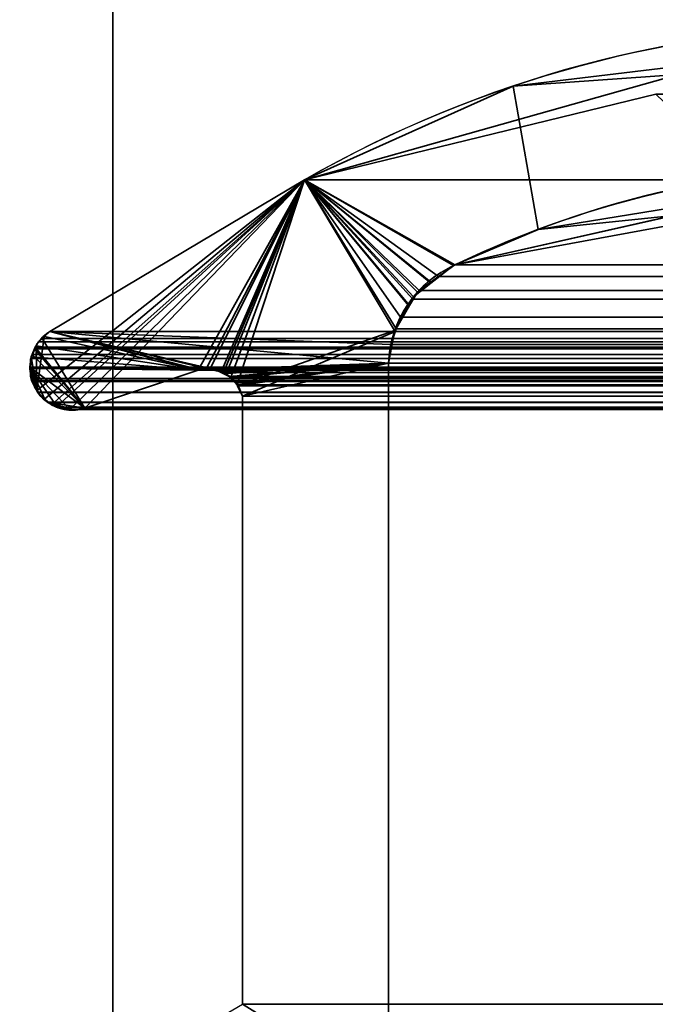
# Model space of a CAD drawing. Header units: millimetres. Extents: x -603 to 3703, y -115 to 193.
# Tile 933 of 1056: x 2486.34 to 2490.81, y 7.35 to 14.28. Entities that reach past the tile are written whole.
import ezdxf

# ---------------------------------------------------------------- set-up
doc = ezdxf.new("R2010")
doc.units = ezdxf.units.MM
doc.layers.add('151', color=7, linetype='Continuous', true_color=0xffffff)

# ---------------------------------------------------------------- blocks, each defined once
blk = doc.blocks.new('UG_SURFACE_003')
at = {"layer": '151', "color": 252, "linetype": 'Continuous', "lineweight": 35}
for points in [[(3703.0001, -18, 2212.25), (3703.0001, 174.4, 2212.25), (2296.9999, 174.4, 2212.25), (2296.9999, -18, 2212.25)], [(2447, -18, 2062.2499), (2447, 174.4, 2062.2499), (3553, 174.4, 2062.2499), (3553, -18, 2062.2499)]]:
    blk.add_3dface(points, dxfattribs=at)
blk = doc.blocks.new('UG_SURFACE_096')
at = {"layer": '151', "color": 252, "linetype": 'Continuous', "lineweight": 35}
for points in [[(2487, -29.92, 2022.2499), (2487, 14.42, 2022.2499), (2485.5001, 14.42, 2023.7501), (2485.5001, -29.92, 2023.7501)], [(2487, 14.42, -8.75), (2487, -29.92, -8.75), (2485.5001, -29.92, -8.75), (2485.5001, 14.42, -8.75)], [(2487, -29.92, 2022.2499), (2487, -29.92, -8.75), (2487, 14.42, -8.75), (2487, 14.42, 2022.2499)]]:
    blk.add_3dface(points, dxfattribs=at)
blk = doc.blocks.new('UG_SURFACE_101')
at = {"layer": '151', "color": 252, "linetype": 'Continuous', "lineweight": 35}
for points in [[(2485.5001, -29.92, 2023.7501), (3514.4999, -29.92, 2023.7501), (3514.4999, 14.42, 2023.7501), (2485.5001, 14.42, 2023.7501)], [(2485.5001, -29.92, 2023.7501), (2485.5001, 14.42, 2023.7501), (2487, 14.42, 2022.2499), (2487, -29.92, 2022.2499)], [(2487, -29.92, 2022.2499), (2487, 14.42, 2022.2499), (3513, 14.42, 2022.2499), (3513, -29.92, 2022.2499)]]:
    blk.add_3dface(points, dxfattribs=at)
blk = doc.blocks.new('UG_SURFACE_138')
at = {"layer": '151', "color": 7, "linetype": 'Continuous', "lineweight": 35}
for points in [[(2490.978, 13.897, 2018.2719), (2490.967, 13.9521, -8.75), (2489.8145, 13.8135, -8.75)], [(2491.7376, 13.0907, -8.75), (2489.9905, 12.8066, -8.75), (2489.8145, 13.8135, -8.75), (2490.967, 13.9521, -8.75)], [(2488.348, 13.1555, -8.75), (2488.348, 13.1555, 2020.9019), (2490.978, 13.897, 2018.2719)], [(2490.978, 13.897, 2018.2719), (2489.8145, 13.8135, -8.75), (2488.348, 13.1555, -8.75)], [(2490.978, 13.897, 2018.2719), (2488.348, 13.1555, 2020.9019), (2489.4049, 12.5565, 2019.845), (2491.7383, 12.9862, 2017.5116)], [(2488.348, 13.1555, -8.75), (2489.8145, 13.8135, -8.75), (2489.9905, 12.8066, -8.75), (2489.4049, 12.5565, -8.75)], [(2486.4635, 11.6737, 2022.7864), (2488.348, 13.1555, 2020.9019), (2486.5556, 12.0875, 2022.6946), (2486.5167, 12.0506, 2022.7332)], [(2488.348, 13.1555, 2020.9019), (2486.4635, 11.6737, 2022.7864), (2486.4712, 11.6585, 2022.7787), (2486.5215, 11.6138, 2022.7284)], [(2488.348, 13.1555, 2020.9019), (2486.5215, 11.6138, 2022.7284), (2486.5675, 11.573, 2022.6824)], [(2486.5556, 12.0875, 2022.6946), (2488.348, 13.1555, 2020.9019), (2488.348, 13.1555, -8.75), (2486.5556, 12.0875, -8.75)], [(2489.0862, 12.2703, -8.75), (2488.9793, 12.0884, -8.75), (2486.5556, 12.0875, -8.75), (2488.348, 13.1555, -8.75)], [(2486.5675, 11.573, 2022.6824), (2486.5983, 11.558, 2022.6517), (2486.603, 11.5573, 2022.6469), (2488.348, 13.1555, 2020.9019)], [(2488.348, 13.1555, 2020.9019), (2486.603, 11.5573, 2022.6469), (2486.7005, 11.5442, 2022.5494)], [(2488.348, 13.1555, 2020.9019), (2486.7005, 11.5442, 2022.5494), (2486.7523, 11.5372, 2022.4979), (2486.8028, 11.5484, 2022.4471)], [(2486.8028, 11.5484, 2022.4471), (2487.6003, 11.8171, 2021.6496), (2488.348, 13.1555, 2020.9019)], [(2487.6003, 11.8171, 2021.6496), (2487.6561, 11.826, 2021.5938), (2488.348, 13.1555, 2020.9019)], [(2488.348, 13.1555, 2020.9019), (2487.6561, 11.826, 2021.5938), (2487.6809, 11.8207, 2021.5693)], [(2487.6809, 11.8207, 2021.5693), (2487.7603, 11.8037, 2021.4896), (2488.348, 13.1555, 2020.9019)], [(2487.7603, 11.8037, 2021.4896), (2487.7775, 11.8, 2021.4727), (2488.348, 13.1555, 2020.9019)], [(2488.348, 13.1555, 2020.9019), (2487.7775, 11.8, 2021.4727), (2487.7958, 11.7898, 2021.4543)], [(2488.348, 13.1555, 2020.9019), (2487.7958, 11.7898, 2021.4543), (2487.8263, 11.7604, 2021.4236)], [(2487.8263, 11.7604, 2021.4236), (2487.874, 11.7145, 2021.3759), (2488.348, 13.1555, 2020.9019)], [(2488.9815, 12.0946, 2020.2684), (2488.348, 13.1555, 2020.9019), (2487.874, 11.7145, 2021.3759), (2487.8774, 11.7075, 2021.3728)], [(2488.348, 13.1555, -8.75), (2489.4049, 12.5565, -8.75), (2489.2371, 12.4344, -8.75)], [(2488.348, 13.1555, -8.75), (2489.1415, 12.3646, -8.75), (2489.0862, 12.2703, -8.75)], [(2489.2371, 12.4344, -8.75), (2489.1415, 12.3646, -8.75), (2488.348, 13.1555, -8.75)], [(2488.348, 13.1555, 2020.9019), (2489.3951, 12.552, 2019.855), (2489.4049, 12.5565, 2019.845)], [(2488.348, 13.1555, 2020.9019), (2489.114, 12.3326, 2020.1359), (2489.2356, 12.4275, 2020.0145)], [(2489.2356, 12.4275, 2020.0145), (2489.3951, 12.552, 2019.855), (2488.348, 13.1555, 2020.9019)], [(2488.348, 13.1555, 2020.9019), (2488.9815, 12.0946, 2020.2684), (2489.0797, 12.2708, 2020.1705)], [(2489.0797, 12.2708, 2020.1705), (2489.114, 12.3326, 2020.1359), (2488.348, 13.1555, 2020.9019)], [(2489.9905, 12.8066, -8.75), (2491.7376, 13.0907, -8.75), (2491.7383, 12.9862, 2017.5116)], [(2491.7383, 12.9862, 2017.5116), (2489.4049, 12.5565, 2019.845), (2489.9905, 12.8066, -8.75)], [(2489.4049, 12.5565, 2019.845), (2489.4049, 12.5565, -8.75), (2489.9905, 12.8066, -8.75)], [(2489.3951, 12.552, 2019.855), (2489.2356, 12.4275, 2020.0145), (2489.2371, 12.4344, -8.75)], [(2489.2371, 12.4344, -8.75), (2489.4049, 12.5565, -8.75), (2489.4049, 12.5565, 2019.845)], [(2489.4049, 12.5565, 2019.845), (2489.3951, 12.552, 2019.855), (2489.2371, 12.4344, -8.75)], [(2489.2356, 12.4275, 2020.0145), (2489.114, 12.3326, 2020.1359), (2489.1415, 12.3646, -8.75)], [(2489.1415, 12.3646, -8.75), (2489.2371, 12.4344, -8.75), (2489.2356, 12.4275, 2020.0145)], [(2489.114, 12.3326, 2020.1359), (2489.0797, 12.2708, 2020.1705), (2489.0862, 12.2703, -8.75)], [(2489.0862, 12.2703, -8.75), (2489.1415, 12.3646, -8.75), (2489.114, 12.3326, 2020.1359)], [(2488.9791, 12.086, -8.75), (2488.9793, 12.0884, -8.75), (2489.0797, 12.2708, 2020.1705)], [(2489.0797, 12.2708, 2020.1705), (2488.9815, 12.0946, 2020.2684), (2488.9791, 12.086, -8.75)], [(2488.9793, 12.0884, -8.75), (2489.0862, 12.2703, -8.75), (2489.0797, 12.2708, 2020.1705)], [(2486.5184, 12.052, -8.75), (2486.5167, 12.0506, 2022.7332), (2486.5556, 12.0875, 2022.6946)], [(2486.5556, 12.0875, 2022.6946), (2486.5556, 12.0875, -8.75), (2486.5184, 12.052, -8.75)], [(2486.5184, 12.052, -8.75), (2486.5556, 12.0875, -8.75), (2487.6003, 11.8171, -8.75)], [(2486.5556, 12.0875, -8.75), (2488.9793, 12.0884, -8.75), (2488.9791, 12.086, -8.75)], [(2486.5556, 12.0875, -8.75), (2487.704, 11.8235, -8.75), (2487.6816, 11.8221, -8.75)], [(2486.5556, 12.0875, -8.75), (2488.9386, 11.8663, -8.75), (2487.704, 11.8235, -8.75)], [(2487.6816, 11.8221, -8.75), (2487.6003, 11.8171, -8.75), (2486.5556, 12.0875, -8.75)], [(2488.9791, 12.086, -8.75), (2488.9386, 11.8663, -8.75), (2486.5556, 12.0875, -8.75)], [(2487.8774, 11.7075, 2021.3728), (2487.9112, 11.6334, 2021.3387), (2488.9798, 12.0856, 2020.2701), (2488.9815, 12.0946, 2020.2684)], [(2488.9386, 11.8663, 2020.3116), (2488.9798, 12.0856, 2020.2701), (2487.9112, 11.6334, 2021.3387)], [(2488.9386, 11.8663, -8.75), (2488.9791, 12.086, -8.75), (2488.9798, 12.0856, 2020.2701)], [(2488.9798, 12.0856, 2020.2701), (2488.9386, 11.8663, 2020.3116), (2488.9386, 11.8663, -8.75)], [(2488.9815, 12.0946, 2020.2684), (2488.9798, 12.0856, 2020.2701), (2488.9791, 12.086, -8.75)], [(2486.428, 11.9101, -8.75), (2486.4252, 11.9111, 2022.8248), (2486.4602, 11.9877, 2022.79)], [(2486.4635, 11.6737, 2022.7864), (2486.4602, 11.9877, 2022.79), (2486.4252, 11.9111, 2022.8248)], [(2486.4602, 11.9877, 2022.79), (2486.4607, 11.9883, -8.75), (2486.428, 11.9101, -8.75)], [(2486.428, 11.9101, -8.75), (2486.4607, 11.9883, -8.75), (2487.6003, 11.8171, -8.75)], [(2486.5167, 12.0506, 2022.7332), (2486.4674, 12.0036, 2022.7826), (2486.4602, 11.9877, 2022.79), (2486.4635, 11.6737, 2022.7864)], [(2486.4607, 11.9883, -8.75), (2486.4602, 11.9877, 2022.79), (2486.4674, 12.0036, 2022.7826)], [(2487.6003, 11.8171, -8.75), (2486.4607, 11.9883, -8.75), (2486.4669, 12.0027, -8.75), (2486.5184, 12.052, -8.75)], [(2486.4674, 12.0036, 2022.7826), (2486.4669, 12.0027, -8.75), (2486.4607, 11.9883, -8.75)], [(2486.5167, 12.0506, 2022.7332), (2486.5184, 12.052, -8.75), (2486.4669, 12.0027, -8.75)], [(2486.4669, 12.0027, -8.75), (2486.4674, 12.0036, 2022.7826), (2486.5167, 12.0506, 2022.7332)], [(2486.4252, 11.9111, 2022.8248), (2486.4242, 11.9091, 2022.8257), (2486.4151, 11.8302, 2022.8348), (2486.4635, 11.6737, 2022.7864)], [(2486.4204, 11.8303, -8.75), (2486.4151, 11.8302, 2022.8348), (2486.4242, 11.9091, 2022.8257)], [(2486.4202, 11.8916, -8.75), (2486.4242, 11.9091, 2022.8257), (2486.4252, 11.9111, 2022.8248)], [(2486.4252, 11.9111, 2022.8248), (2486.428, 11.9101, -8.75), (2486.4202, 11.8916, -8.75)], [(2486.4204, 11.8303, -8.75), (2486.4202, 11.8916, -8.75), (2486.428, 11.9101, -8.75), (2487.6003, 11.8171, -8.75)], [(2486.4242, 11.9091, 2022.8257), (2486.4202, 11.8916, -8.75), (2486.4204, 11.8303, -8.75)], [(2487.7594, 11.8038, -8.75), (2487.704, 11.8235, -8.75), (2488.9386, 11.8663, -8.75)], [(2488.9386, 11.8663, -8.75), (2487.7913, 11.7925, -8.75), (2487.7594, 11.8038, -8.75)], [(2487.8254, 11.7618, -8.75), (2487.7913, 11.7925, -8.75), (2488.9386, 11.8663, -8.75)], [(2488.9386, 11.8663, -8.75), (2487.8674, 11.724, -8.75), (2487.8254, 11.7618, -8.75)], [(2487.8757, 11.7071, -8.75), (2487.8674, 11.724, -8.75), (2488.9386, 11.8663, -8.75)], [(2488.9386, 11.8663, -8.75), (2487.9112, 11.6334, -8.75), (2487.8757, 11.7071, -8.75)], [(2488.9386, 11.8663, -8.75), (2488.9386, 6.7187, -8.75), (2487.9112, 7.3541, -8.75), (2487.9112, 11.6334, -8.75)], [(2488.9386, 6.7187, 2020.3116), (2488.9386, 11.8663, 2020.3116), (2487.9112, 11.6334, 2021.3387), (2487.9112, 7.3541, 2021.3387)], [(2488.9386, 6.7187, -8.75), (2488.9386, 11.8663, -8.75), (2488.9386, 11.8663, 2020.3116), (2488.9386, 6.7187, 2020.3116)], [(2486.428, 11.7445, 2022.8219), (2486.4147, 11.8249, 2022.8353), (2486.4204, 11.8303, -8.75)], [(2486.4147, 11.8249, 2022.8353), (2486.4151, 11.8302, 2022.8348), (2486.4204, 11.8303, -8.75)], [(2486.4151, 11.8302, 2022.8348), (2486.4147, 11.8249, 2022.8353), (2486.428, 11.7445, 2022.8219), (2486.4635, 11.6737, 2022.7864)], [(2486.4204, 11.8303, -8.75), (2486.4204, 11.7742, -8.75), (2486.428, 11.7445, 2022.8219)], [(2486.4204, 11.8303, -8.75), (2486.5215, 11.6109, -8.75), (2486.4888, 11.6366, -8.75), (2486.4671, 11.675, -8.75)], [(2486.4204, 11.8303, -8.75), (2486.6042, 11.5606, -8.75), (2486.5749, 11.5689, -8.75), (2486.5215, 11.6109, -8.75)], [(2486.4204, 11.8303, -8.75), (2487.6003, 11.8171, -8.75), (2486.8028, 11.5484, -8.75), (2486.6998, 11.5363, -8.75)], [(2486.6998, 11.5363, -8.75), (2486.6929, 11.5355, -8.75), (2486.6042, 11.5606, -8.75), (2486.4204, 11.8303, -8.75)], [(2486.4671, 11.675, -8.75), (2486.428, 11.7445, -8.75), (2486.4204, 11.7742, -8.75), (2486.4204, 11.8303, -8.75)], [(2487.6003, 11.8171, 2021.6496), (2486.8028, 11.5484, 2022.4471), (2486.8028, 11.5484, -8.75), (2487.6003, 11.8171, -8.75)], [(2487.6809, 11.8207, 2021.5693), (2487.6561, 11.826, 2021.5938), (2487.6003, 11.8171, -8.75)], [(2487.6561, 11.826, 2021.5938), (2487.6003, 11.8171, 2021.6496), (2487.6003, 11.8171, -8.75)], [(2487.6003, 11.8171, -8.75), (2487.6816, 11.8221, -8.75), (2487.6809, 11.8207, 2021.5693)], [(2487.6809, 11.8207, 2021.5693), (2487.6816, 11.8221, -8.75), (2487.704, 11.8235, -8.75)], [(2487.7603, 11.8037, 2021.4896), (2487.6809, 11.8207, 2021.5693), (2487.704, 11.8235, -8.75)], [(2487.704, 11.8235, -8.75), (2487.7594, 11.8038, -8.75), (2487.7603, 11.8037, 2021.4896)], [(2487.7958, 11.7898, 2021.4543), (2487.7594, 11.8038, -8.75), (2487.7913, 11.7925, -8.75)], [(2487.7958, 11.7898, 2021.4543), (2487.7775, 11.8, 2021.4727), (2487.7594, 11.8038, -8.75)], [(2487.7775, 11.8, 2021.4727), (2487.7603, 11.8037, 2021.4896), (2487.7594, 11.8038, -8.75)], [(2487.7913, 11.7925, -8.75), (2487.8254, 11.7618, -8.75), (2487.8263, 11.7604, 2021.4236)], [(2487.8263, 11.7604, 2021.4236), (2487.7958, 11.7898, 2021.4543), (2487.7913, 11.7925, -8.75)], [(2486.4204, 11.7742, -8.75), (2486.428, 11.7445, -8.75), (2486.428, 11.7445, 2022.8219)], [(2486.428, 11.7445, -8.75), (2486.4671, 11.675, -8.75), (2486.4635, 11.6737, 2022.7864)], [(2486.4635, 11.6737, 2022.7864), (2486.428, 11.7445, 2022.8219), (2486.428, 11.7445, -8.75)], [(2487.874, 11.7145, 2021.3759), (2487.8254, 11.7618, -8.75), (2487.8674, 11.724, -8.75)], [(2487.874, 11.7145, 2021.3759), (2487.8263, 11.7604, 2021.4236), (2487.8254, 11.7618, -8.75)], [(2487.8674, 11.724, -8.75), (2487.8757, 11.7071, -8.75), (2487.8774, 11.7075, 2021.3728)], [(2487.8774, 11.7075, 2021.3728), (2487.874, 11.7145, 2021.3759), (2487.8674, 11.724, -8.75)], [(2486.4712, 11.6585, 2022.7787), (2486.4635, 11.6737, 2022.7864), (2486.4671, 11.675, -8.75)], [(2486.4671, 11.675, -8.75), (2486.4888, 11.6366, -8.75), (2486.4712, 11.6585, 2022.7787)], [(2486.5215, 11.6138, 2022.7284), (2486.4712, 11.6585, 2022.7787), (2486.4888, 11.6366, -8.75)], [(2487.9112, 11.6334, 2021.3387), (2487.8774, 11.7075, 2021.3728), (2487.8757, 11.7071, -8.75)], [(2487.8757, 11.7071, -8.75), (2487.9112, 11.6334, -8.75), (2487.9112, 11.6334, 2021.3387)], [(2486.4888, 11.6366, -8.75), (2486.5215, 11.6109, -8.75), (2486.5215, 11.6138, 2022.7284)], [(2486.5675, 11.573, 2022.6824), (2486.5215, 11.6138, 2022.7284), (2486.5215, 11.6109, -8.75)], [(2486.5215, 11.6109, -8.75), (2486.5749, 11.5689, -8.75), (2486.5675, 11.573, 2022.6824)], [(2486.5983, 11.558, 2022.6517), (2486.5675, 11.573, 2022.6824), (2486.5749, 11.5689, -8.75)], [(2487.9112, 7.3541, 2021.3387), (2487.9112, 11.6334, 2021.3387), (2487.9112, 11.6334, -8.75), (2487.9112, 7.3541, -8.75)], [(2486.5749, 11.5689, -8.75), (2486.6042, 11.5606, -8.75), (2486.603, 11.5573, 2022.6469)], [(2486.603, 11.5573, 2022.6469), (2486.5983, 11.558, 2022.6517), (2486.5749, 11.5689, -8.75)], [(2486.7005, 11.5442, 2022.5494), (2486.603, 11.5573, 2022.6469), (2486.6042, 11.5606, -8.75)], [(2486.6042, 11.5606, -8.75), (2486.6929, 11.5355, -8.75), (2486.7005, 11.5442, 2022.5494)], [(2486.6929, 11.5355, -8.75), (2486.6998, 11.5363, -8.75), (2486.7005, 11.5442, 2022.5494)], [(2486.6998, 11.5363, -8.75), (2486.8028, 11.5484, -8.75), (2486.8028, 11.5484, 2022.4471)], [(2486.8028, 11.5484, 2022.4471), (2486.7523, 11.5372, 2022.4979), (2486.6998, 11.5363, -8.75)], [(2486.7523, 11.5372, 2022.4979), (2486.7005, 11.5442, 2022.5494), (2486.6998, 11.5363, -8.75)]]:
    blk.add_3dface(points, dxfattribs=at)
blk = doc.blocks.new('UG_SURFACE_139')
at = {"layer": '151', "color": 7, "linetype": 'Continuous', "lineweight": 35}
for points in [[(2491.5631, 13.0444, 2017.6868), (2489.4049, 12.5565, 2019.845), (2488.348, 13.1555, 2020.9019), (2490.819, 13.7578, 2018.4309)], [(2488.348, 13.1555, 2020.9019), (3511.652, 13.1555, 2020.9019), (3509.181, 13.7578, 2018.4309), (2490.819, 13.7578, 2018.4309)], [(2488.9927, 12.1064, 2020.2572), (2488.9548, 11.9977, 2020.2954), (2486.5556, 12.0875, 2022.6946), (2488.348, 13.1555, 2020.9019)], [(3513.4444, 12.0875, 2022.6946), (3511.652, 13.1555, 2020.9019), (2488.348, 13.1555, 2020.9019), (2486.5556, 12.0875, 2022.6946)], [(2488.348, 13.1555, 2020.9019), (2489.022, 12.19, 2020.2281), (2488.9927, 12.1064, 2020.2572)], [(2488.348, 13.1555, 2020.9019), (2489.4049, 12.5565, 2019.845), (2489.29, 12.4747, 2019.9602)], [(2488.348, 13.1555, 2020.9019), (2489.1529, 12.3772, 2020.097), (2489.11, 12.3158, 2020.1399)], [(2489.11, 12.3158, 2020.1399), (2489.022, 12.19, 2020.2281), (2488.348, 13.1555, 2020.9019)], [(2489.29, 12.4747, 2019.9602), (2489.1529, 12.3772, 2020.097), (2488.348, 13.1555, 2020.9019)], [(3510.5951, 12.5565, 2019.845), (2489.4049, 12.5565, 2019.845), (2491.5631, 13.0444, 2017.6868)], [(2489.29, 12.4747, 2019.9602), (2489.4049, 12.5565, 2019.845), (3510.5951, 12.5565, 2019.845)], [(3510.5951, 12.5565, 2019.845), (3510.7129, 12.4839, 2019.963), (2489.29, 12.4747, 2019.9602)], [(2489.1529, 12.3772, 2020.097), (2489.29, 12.4747, 2019.9602), (3510.7129, 12.4839, 2019.963)], [(3510.7129, 12.4839, 2019.963), (3510.7703, 12.4486, 2020.0202), (2489.1529, 12.3772, 2020.097)], [(3510.7703, 12.4486, 2020.0202), (2489.11, 12.3158, 2020.1399), (2489.1529, 12.3772, 2020.097)], [(3510.7703, 12.4486, 2020.0202), (3510.8898, 12.3133, 2020.1397), (2489.11, 12.3158, 2020.1399)], [(2489.022, 12.19, 2020.2281), (2489.11, 12.3158, 2020.1399), (3510.8898, 12.3133, 2020.1397)], [(3510.8898, 12.3133, 2020.1397), (3510.942, 12.2541, 2020.1919), (2489.022, 12.19, 2020.2281)], [(3510.942, 12.2541, 2020.1919), (2488.9927, 12.1064, 2020.2572), (2489.022, 12.19, 2020.2281)], [(3510.942, 12.2541, 2020.1919), (3511.0099, 12.1076, 2020.2599), (2488.9927, 12.1064, 2020.2572)], [(2486.501, 12.0382, 2022.7489), (2486.5556, 12.0875, 2022.6946), (2487.6003, 11.8171, 2021.6496), (2486.8028, 11.5484, 2022.4471)], [(2486.5556, 12.0875, 2022.6946), (2486.501, 12.0382, 2022.7489), (3513.4981, 12.0363, 2022.7482)], [(2486.5556, 12.0875, 2022.6946), (2488.9386, 11.8663, 2020.3116), (2487.7167, 11.8212, 2021.5333), (2487.6871, 11.8202, 2021.5628)], [(2487.6871, 11.8202, 2021.5628), (2487.6144, 11.8176, 2021.6355), (2486.5556, 12.0875, 2022.6946)], [(2487.6144, 11.8176, 2021.6355), (2487.6003, 11.8171, 2021.6496), (2486.5556, 12.0875, 2022.6946)], [(2488.9548, 11.9977, 2020.2954), (2488.9386, 11.8663, 2020.3116), (2486.5556, 12.0875, 2022.6946)], [(3513.4981, 12.0363, 2022.7482), (3513.4444, 12.0875, 2022.6946), (2486.5556, 12.0875, 2022.6946)], [(2488.9548, 11.9977, 2020.2954), (2488.9927, 12.1064, 2020.2572), (3511.0099, 12.1076, 2020.2599)], [(3511.0099, 12.1076, 2020.2599), (3511.025, 12.0751, 2020.2749), (2488.9548, 11.9977, 2020.2954)], [(3511.025, 12.0751, 2020.2749), (3511.0614, 11.8663, 2020.3116), (2488.9548, 11.9977, 2020.2954)], [(2486.4516, 11.9779, 2022.7985), (2486.4759, 12.0155, 2022.774), (2486.501, 12.0382, 2022.7489), (2486.8028, 11.5484, 2022.4471)], [(3513.552, 11.9651, 2022.8021), (2486.4759, 12.0155, 2022.774), (2486.4516, 11.9779, 2022.7985)], [(2486.501, 12.0382, 2022.7489), (2486.4759, 12.0155, 2022.774), (3513.5329, 12.0032, 2022.7828)], [(2486.4759, 12.0155, 2022.774), (3513.552, 11.9651, 2022.8021), (3513.5329, 12.0032, 2022.7828)], [(3513.5329, 12.0032, 2022.7828), (3513.4981, 12.0363, 2022.7482), (2486.501, 12.0382, 2022.7489)], [(3511.0614, 11.8663, 2020.3116), (2488.9386, 11.8663, 2020.3116), (2488.9548, 11.9977, 2020.2954)], [(2486.8028, 11.5484, 2022.4471), (2486.4156, 11.8382, 2022.8345), (2486.4216, 11.8984, 2022.8283), (2486.4318, 11.9257, 2022.8181)], [(2486.4318, 11.9257, 2022.8181), (2486.4216, 11.8984, 2022.8283), (3513.5853, 11.846, 2022.8353)], [(2486.4318, 11.9257, 2022.8181), (2486.4471, 11.9664, 2022.8028), (2486.8028, 11.5484, 2022.4471)], [(3513.552, 11.9651, 2022.8021), (2486.4471, 11.9664, 2022.8028), (2486.4318, 11.9257, 2022.8181)], [(2486.4318, 11.9257, 2022.8181), (3513.5691, 11.9316, 2022.819), (3513.552, 11.9651, 2022.8021)], [(2486.4318, 11.9257, 2022.8181), (3513.5698, 11.9274, 2022.8198), (3513.5691, 11.9316, 2022.819)], [(3513.5853, 11.846, 2022.8353), (3513.5698, 11.9274, 2022.8198), (2486.4318, 11.9257, 2022.8181)], [(2486.8028, 11.5484, 2022.4471), (2486.4471, 11.9664, 2022.8028), (2486.4516, 11.9779, 2022.7985)], [(2486.4516, 11.9779, 2022.7985), (2486.4471, 11.9664, 2022.8028), (3513.552, 11.9651, 2022.8021)], [(2486.4216, 11.8984, 2022.8283), (2486.4156, 11.8382, 2022.8345), (3513.5853, 11.846, 2022.8353)], [(2487.7601, 11.8, 2021.4899), (2487.7167, 11.8212, 2021.5333), (2488.9386, 11.8663, 2020.3116)], [(2487.8185, 11.7716, 2021.4314), (2487.7601, 11.8, 2021.4899), (2488.9386, 11.8663, 2020.3116)], [(2488.9386, 11.8663, 2020.3116), (2487.8263, 11.7677, 2021.4236), (2487.8185, 11.7716, 2021.4314)], [(2487.8731, 11.7134, 2021.3768), (2487.8263, 11.7677, 2021.4236), (2488.9386, 11.8663, 2020.3116)], [(2488.9386, 11.8663, 2020.3116), (2487.88, 11.7055, 2021.3699), (2487.8731, 11.7134, 2021.3768)], [(2488.9386, 11.8663, 2020.3116), (2487.9112, 11.6334, 2021.3387), (2487.88, 11.7055, 2021.3699)], [(2487.9112, 7.3541, 2021.3387), (2487.9112, 11.6334, 2021.3387), (2488.9386, 11.8663, 2020.3116), (2488.9386, 6.7187, 2020.3116)], [(2488.9386, 6.7187, 2020.3116), (2488.9386, 11.8663, 2020.3116), (3511.0614, 11.8663, 2020.3116), (3511.0614, 6.7187, 2020.3116)], [(3513.5851, 11.8384, 2022.835), (2486.4156, 11.8382, 2022.8345), (2486.4147, 11.8282, 2022.8355)], [(2486.4147, 11.8282, 2022.8355), (2486.4242, 11.7582, 2022.826), (3513.5851, 11.8384, 2022.835)], [(2486.4242, 11.7582, 2022.826), (2486.4147, 11.8282, 2022.8355), (2486.4156, 11.8382, 2022.8345), (2486.4323, 11.736, 2022.8179)], [(2486.4156, 11.8382, 2022.8345), (3513.5851, 11.8384, 2022.835), (3513.5853, 11.846, 2022.8353)], [(2486.4156, 11.8382, 2022.8345), (2486.4726, 11.6582, 2022.7776), (2486.4688, 11.662, 2022.7814), (2486.4323, 11.736, 2022.8179)], [(2486.4156, 11.8382, 2022.8345), (2486.8028, 11.5484, 2022.4471), (2486.5391, 11.5917, 2022.711), (2486.4726, 11.6582, 2022.7776)], [(3513.5844, 11.8085, 2022.8345), (3513.5851, 11.8384, 2022.835), (2486.4242, 11.7582, 2022.826)], [(3513.5844, 11.8085, 2022.8345), (2486.4242, 11.7582, 2022.826), (2486.428, 11.7445, 2022.8219)], [(2486.428, 11.7445, 2022.8219), (3513.572, 11.7445, 2022.8219), (3513.5844, 11.8085, 2022.8345)], [(3512.3997, 11.8171, 2021.6496), (3513.1972, 11.5484, 2022.4471), (2486.8028, 11.5484, 2022.4471), (2487.6003, 11.8171, 2021.6496)], [(3512.3997, 11.8171, 2021.6496), (2487.6003, 11.8171, 2021.6496), (2487.6144, 11.8176, 2021.6355)], [(3512.3248, 11.8261, 2021.575), (2487.6144, 11.8176, 2021.6355), (2487.6871, 11.8202, 2021.5628)], [(3512.3248, 11.8261, 2021.575), (3512.3856, 11.8188, 2021.6355), (2487.6144, 11.8176, 2021.6355)], [(2487.6144, 11.8176, 2021.6355), (3512.3856, 11.8188, 2021.6355), (3512.3997, 11.8171, 2021.6496)], [(2487.6871, 11.8202, 2021.5628), (3512.3134, 11.8226, 2021.5635), (3512.3248, 11.8261, 2021.575)], [(3512.3134, 11.8226, 2021.5635), (2487.6871, 11.8202, 2021.5628), (2487.7167, 11.8212, 2021.5333)], [(2487.7167, 11.8212, 2021.5333), (3512.2392, 11.7994, 2021.4894), (3512.3134, 11.8226, 2021.5635)], [(2487.7167, 11.8212, 2021.5333), (2487.7601, 11.8, 2021.4899), (3512.2392, 11.7994, 2021.4894)], [(3512.1996, 11.787, 2021.4498), (2487.7601, 11.8, 2021.4899), (2487.8185, 11.7716, 2021.4314)], [(3512.1996, 11.787, 2021.4498), (3512.2392, 11.7994, 2021.4894), (2487.7601, 11.8, 2021.4899)], [(2487.8185, 11.7716, 2021.4314), (3512.183, 11.7698, 2021.4329), (3512.1996, 11.787, 2021.4498)], [(2486.4323, 11.736, 2022.8179), (2486.428, 11.7445, 2022.8219), (2486.4242, 11.7582, 2022.826)], [(2486.4323, 11.736, 2022.8179), (3513.5677, 11.736, 2022.8179), (3513.572, 11.7445, 2022.8219), (2486.428, 11.7445, 2022.8219)], [(3513.5312, 11.662, 2022.7814), (2486.4323, 11.736, 2022.8179), (2486.4688, 11.662, 2022.7814)], [(3513.5312, 11.662, 2022.7814), (3513.5677, 11.736, 2022.8179), (2486.4323, 11.736, 2022.8179)], [(3512.183, 11.7698, 2021.4329), (2487.8185, 11.7716, 2021.4314), (2487.8263, 11.7677, 2021.4236)], [(2487.8263, 11.7677, 2021.4236), (3512.1269, 11.713, 2021.3768), (3512.183, 11.7698, 2021.4329)], [(2487.8263, 11.7677, 2021.4236), (2487.8731, 11.7134, 2021.3768), (3512.1269, 11.713, 2021.3768)], [(3512.1212, 11.7072, 2021.3711), (2487.8731, 11.7134, 2021.3768), (2487.88, 11.7055, 2021.3699)], [(3512.1212, 11.7072, 2021.3711), (3512.1269, 11.713, 2021.3768), (2487.8731, 11.7134, 2021.3768)], [(2486.4688, 11.662, 2022.7814), (2486.4726, 11.6582, 2022.7776), (3513.5274, 11.6582, 2022.7776), (3513.5312, 11.662, 2022.7814)], [(3513.5274, 11.6582, 2022.7776), (2486.4726, 11.6582, 2022.7776), (2486.5391, 11.5917, 2022.711)], [(2486.5391, 11.5917, 2022.711), (3513.4611, 11.5914, 2022.711), (3513.5274, 11.6582, 2022.7776)], [(2487.88, 11.7055, 2021.3699), (3512.0888, 11.6334, 2021.3387), (3512.1212, 11.7072, 2021.3711)], [(2487.88, 11.7055, 2021.3699), (2487.9112, 11.6334, 2021.3387), (3512.0888, 11.6334, 2021.3387)], [(2486.5391, 11.5917, 2022.711), (2486.8028, 11.5484, 2022.4471), (2486.7828, 11.5429, 2022.4671), (2486.7089, 11.5412, 2022.541)], [(2486.6219, 11.5553, 2022.6281), (2486.541, 11.5896, 2022.7089), (2486.5391, 11.5917, 2022.711), (2486.7089, 11.5412, 2022.541)], [(3513.4602, 11.5905, 2022.7101), (2486.5391, 11.5917, 2022.711), (2486.541, 11.5896, 2022.7089)], [(3513.4602, 11.5905, 2022.7101), (3513.4611, 11.5914, 2022.711), (2486.5391, 11.5917, 2022.711)], [(3513.4602, 11.5905, 2022.7101), (2486.541, 11.5896, 2022.7089), (2486.6219, 11.5553, 2022.6281)], [(2486.6219, 11.5553, 2022.6281), (3513.3781, 11.5549, 2022.6283), (3513.4602, 11.5905, 2022.7101)], [(3512.0888, 7.3541, 2021.3387), (3512.0888, 11.6334, 2021.3387), (2487.9112, 11.6334, 2021.3387), (2487.9112, 7.3541, 2021.3387)], [(2486.7089, 11.5412, 2022.541), (2486.6581, 11.54, 2022.5921), (2486.6219, 11.5553, 2022.6281)], [(3513.3781, 11.5549, 2022.6283), (2486.6219, 11.5553, 2022.6281), (2486.6581, 11.54, 2022.5921)], [(3513.3457, 11.5407, 2022.5956), (3513.3781, 11.5549, 2022.6283), (2486.6581, 11.54, 2022.5921)], [(3513.3457, 11.5407, 2022.5956), (2486.6581, 11.54, 2022.5921), (2486.7089, 11.5412, 2022.541)], [(2486.7089, 11.5412, 2022.541), (3513.2914, 11.5435, 2022.5413), (3513.3457, 11.5407, 2022.5956)], [(3513.2914, 11.5435, 2022.5413), (2486.7089, 11.5412, 2022.541), (2486.7828, 11.5429, 2022.4671)], [(2486.7828, 11.5429, 2022.4671), (3513.1972, 11.5484, 2022.4471), (3513.2914, 11.5435, 2022.5413)], [(2486.7828, 11.5429, 2022.4671), (2486.8028, 11.5484, 2022.4471), (3513.1972, 11.5484, 2022.4471)]]:
    blk.add_3dface(points, dxfattribs=at)

msp = doc.modelspace()

# ---------------------------------------------------------------- linework, layer by layer
at = {"layer": '151', "linetype": 'Continuous', "lineweight": -3}
for p, q in [((2487, 14.42, -8.75), (2487, -29.92, -8.75)), ((2487, -29.92, 2022.25), (2487, 14.42, 2022.25)), ((2487, -29.92, 2022.25), (2487, 14.42, 2022.25)), ((2486.5555, 12.0875, 2022.6945), (2488.348, 13.1555, 2020.902)), ((2486.5555, 12.0875, -8.75), (2488.348, 13.1555, -8.75)), ((2486.5555, 12.0875, 2022.6945), (2488.348, 13.1555, 2020.902)), ((2488.348, 13.1555, 2020.902), (2488.348, 13.1555, -8.75)), ((3511.652, 13.1555, 2020.902), (2488.348, 13.1555, 2020.902)), ((2489.405, 12.5565, 2019.845), (3510.595, 12.5565, 2019.845)), ((2489.405, 12.5565, -8.75), (2489.405, 12.5565, 2019.845)), ((3513.4445, 12.0875, 2022.6945), (2486.5555, 12.0875, 2022.6945)), ((2486.5555, 12.0875, 2022.6945), (2486.5555, 12.0875, -8.75)), ((2488.9385, 11.8663, 2020.3115), (2488.9385, 6.7187, 2020.3115)), ((2488.9385, 11.8663, 2020.3115), (2488.9385, 6.7187, 2020.3115)), ((2488.9385, 11.8663, 2020.3115), (3511.0615, 11.8663, 2020.3115)), ((2488.9385, 6.7187, -8.75), (2488.9385, 11.8663, -8.75)), ((2488.9385, 11.8663, -8.75), (2488.9385, 11.8663, 2020.3115)), ((2487.6004, 11.8171, 2021.6496), (2486.8029, 11.5484, 2022.4471)), ((2487.6004, 11.8171, 2021.6496), (2486.8029, 11.5484, 2022.4471)), ((2487.6004, 11.8171, -8.75), (2486.8029, 11.5484, -8.75)), ((2487.6004, 11.8171, 2021.6496), (2487.6004, 11.8171, -8.75)), ((3512.3996, 11.8171, 2021.6496), (2487.6004, 11.8171, 2021.6496)), ((2486.428, 11.7445, 2022.822), (2486.428, 11.7445, -8.75)), ((3513.572, 11.7445, 2022.822), (2486.428, 11.7445, 2022.822)), ((2487.9112, 11.6334, 2021.3388), (2487.9112, 11.6334, -8.75)), ((2487.9112, 7.3541, 2021.3388), (2487.9112, 11.6334, 2021.3388)), ((3512.0888, 11.6334, 2021.3388), (2487.9112, 11.6334, 2021.3388)), ((2487.9112, 7.3541, -8.75), (2487.9112, 11.6334, -8.75)), ((2487.9112, 7.3541, 2021.3388), (2487.9112, 11.6334, 2021.3388)), ((3513.1971, 11.5484, 2022.4471), (2486.8029, 11.5484, 2022.4471)), ((2486.8029, 11.5484, 2022.4471), (2486.8029, 11.5484, -8.75)), ((2486.5647, 6.5775, 2022.6853), (2487.9112, 7.3541, 2021.3388)), ((2486.5647, 6.5775, -8.75), (2487.9112, 7.3541, -8.75)), ((3512.0888, 7.3541, 2021.3388), (2487.9112, 7.3541, 2021.3388)), ((2487.9112, 7.3541, 2021.3388), (2487.9112, 7.3541, -8.75))]:
    msp.add_line(p, q, dxfattribs=at)
for points in [[(2496.337, 13.2666, -8.75), (2493.8326, 14.6068, -8.75), (2490.8146, 14.5654, -8.75), (2488.348, 13.1555, -8.75)], [(2496.337, 13.2666, 2012.913), (2493.8326, 14.6068, 2015.4174), (2490.8146, 14.5654, 2018.4354), (2488.348, 13.1555, 2020.902)], [(2495.5678, 12.5427, -8.75), (2493.6234, 13.4889, -8.75), (2491.3533, 13.4942, -8.75), (2489.405, 12.5565, -8.75)], [(2489.405, 12.5565, 2019.845), (2491.3533, 13.4942, 2017.8967), (2493.6234, 13.4889, 2015.6266), (2495.5678, 12.5427, 2013.6822)], [(2488.9385, 11.8663, 2020.3115), (2488.9502, 12.1661, 2020.2998), (2489.131, 12.4337, 2020.119), (2489.405, 12.5565, 2019.845)], [(2489.405, 12.5565, -8.75), (2489.131, 12.4337, -8.75), (2488.9502, 12.1661, -8.75), (2488.9385, 11.8663, -8.75)], [(2486.5555, 12.0875, -8.75), (2486.4397, 12.0157, -8.75), (2486.3877, 11.8744, -8.75), (2486.428, 11.7445, -8.75)], [(2486.5555, 12.0875, 2022.6945), (2486.4397, 12.0157, 2022.8103), (2486.3877, 11.8744, 2022.8623), (2486.428, 11.7445, 2022.822)], [(2487.6004, 11.8171, -8.75), (2487.7342, 11.8542, -8.75), (2487.8719, 11.7757, -8.75), (2487.9112, 11.6334, -8.75)], [(2487.9112, 11.6334, 2021.3388), (2487.8719, 11.7757, 2021.3781), (2487.7342, 11.8542, 2021.5158), (2487.6004, 11.8171, 2021.6496)], [(2486.428, 11.7445, -8.75), (2486.4776, 11.587, -8.75), (2486.6454, 11.4992, -8.75), (2486.8029, 11.5484, -8.75)], [(2486.428, 11.7445, 2022.822), (2486.4776, 11.587, 2022.7724), (2486.6454, 11.4992, 2022.6046), (2486.8029, 11.5484, 2022.4471)]]:
    msp.add_open_spline(points, degree=3, dxfattribs=at)
for points, knots in [([(2496.337, 13.2666, 2012.913), (2495.052, 13.9543, 2014.198), (2493.7007, 14.26, 2015.5493), (2490.9723, 14.2249, 2018.2777), (2489.6213, 13.8833, 2019.6287), (2488.348, 13.1555, 2020.902)], [0, 0, 0, 0, 0.5, 0.5, 1, 1, 1, 1]), ([(2495.5678, 12.5427, 2013.6822), (2494.577, 13.0249, 2014.673), (2493.5345, 13.2538, 2015.7155), (2491.4398, 13.2584, 2017.8102), (2490.397, 13.034, 2018.853), (2489.405, 12.5565, 2019.845)], [0, 0, 0, 0, 0.5, 0.5, 1, 1, 1, 1]), ([(2489.405, 12.5565, 2019.845), (2489.3154, 12.5163, 2019.9346), (2489.2282, 12.4571, 2020.0218), (2489.1033, 12.3245, 2020.1467), (2489.0579, 12.2616, 2020.1921), (2488.9927, 12.1317, 2020.2573), (2488.9691, 12.0663, 2020.2809), (2488.9457, 11.9551, 2020.3043), (2488.9402, 11.9107, 2020.3098), (2488.9385, 11.8663, 2020.3115)], [0, 0, 0, 0, 0.396678, 0.396678, 0.657107, 0.657107, 0.869169, 0.869169, 1, 1, 1, 1]), ([(2486.5555, 12.0875, 2022.6945), (2486.5394, 12.0775, 2022.7106), (2486.5238, 12.0658, 2022.7262), (2486.4975, 12.0412, 2022.7525), (2486.4863, 12.029, 2022.7637), (2486.4672, 12.0039, 2022.7828), (2486.4589, 11.9914, 2022.7911), (2486.4385, 11.9542, 2022.8115), (2486.428, 11.9271, 2022.822), (2486.4191, 11.887, 2022.8309), (2486.4172, 11.8753, 2022.8328), (2486.4148, 11.8518, 2022.8352), (2486.4144, 11.84, 2022.8356), (2486.415, 11.8044, 2022.835), (2486.4184, 11.7805, 2022.8316), (2486.4254, 11.7536, 2022.8246), (2486.4267, 11.749, 2022.8233), (2486.428, 11.7445, 2022.822)], [0, 0, 0, 0, 0.171756, 0.171756, 0.308976, 0.308976, 0.426831, 0.426831, 0.636807, 0.636807, 0.719214, 0.719214, 0.800408, 0.800408, 0.966217, 0.966217, 1, 1, 1, 1]), ([(2487.6004, 11.8171, 2021.6496), (2487.6385, 11.8276, 2021.6115), (2487.6783, 11.8291, 2021.5717), (2487.755, 11.8133, 2021.495), (2487.7932, 11.7957, 2021.4568), (2487.8463, 11.751, 2021.4037), (2487.8648, 11.7301, 2021.3852), (2487.8931, 11.6842, 2021.3569), (2487.904, 11.6596, 2021.346), (2487.9112, 11.6334, 2021.3388)], [0, 0, 0, 0, 0.322138, 0.322138, 0.644766, 0.644766, 0.835344, 0.835344, 1, 1, 1, 1]), ([(2486.428, 11.7445, 2022.822), (2486.4377, 11.7139, 2022.8123), (2486.452, 11.6858, 2022.798), (2486.4895, 11.6324, 2022.7605), (2486.5146, 11.6083, 2022.7354), (2486.5775, 11.564, 2022.6725), (2486.6177, 11.5477, 2022.6323), (2486.6993, 11.5321, 2022.5507), (2486.7418, 11.5331, 2022.5082), (2486.7896, 11.5445, 2022.4604), (2486.7963, 11.5463, 2022.4537), (2486.8029, 11.5484, 2022.4471)], [0, 0, 0, 0, 0.166303, 0.166303, 0.373709, 0.373709, 0.660105, 0.660105, 0.952734, 0.952734, 1, 1, 1, 1])]:
    msp.add_open_spline(points, degree=3, knots=knots, dxfattribs=at)

# ---------------------------------------------------------------- block references
for name in ['UG_SURFACE_003', 'UG_SURFACE_096', 'UG_SURFACE_101', 'UG_SURFACE_138', 'UG_SURFACE_139']:
    msp.add_blockref(name, (0, 0), dxfattribs=at)

doc.saveas('drawing.dxf')
